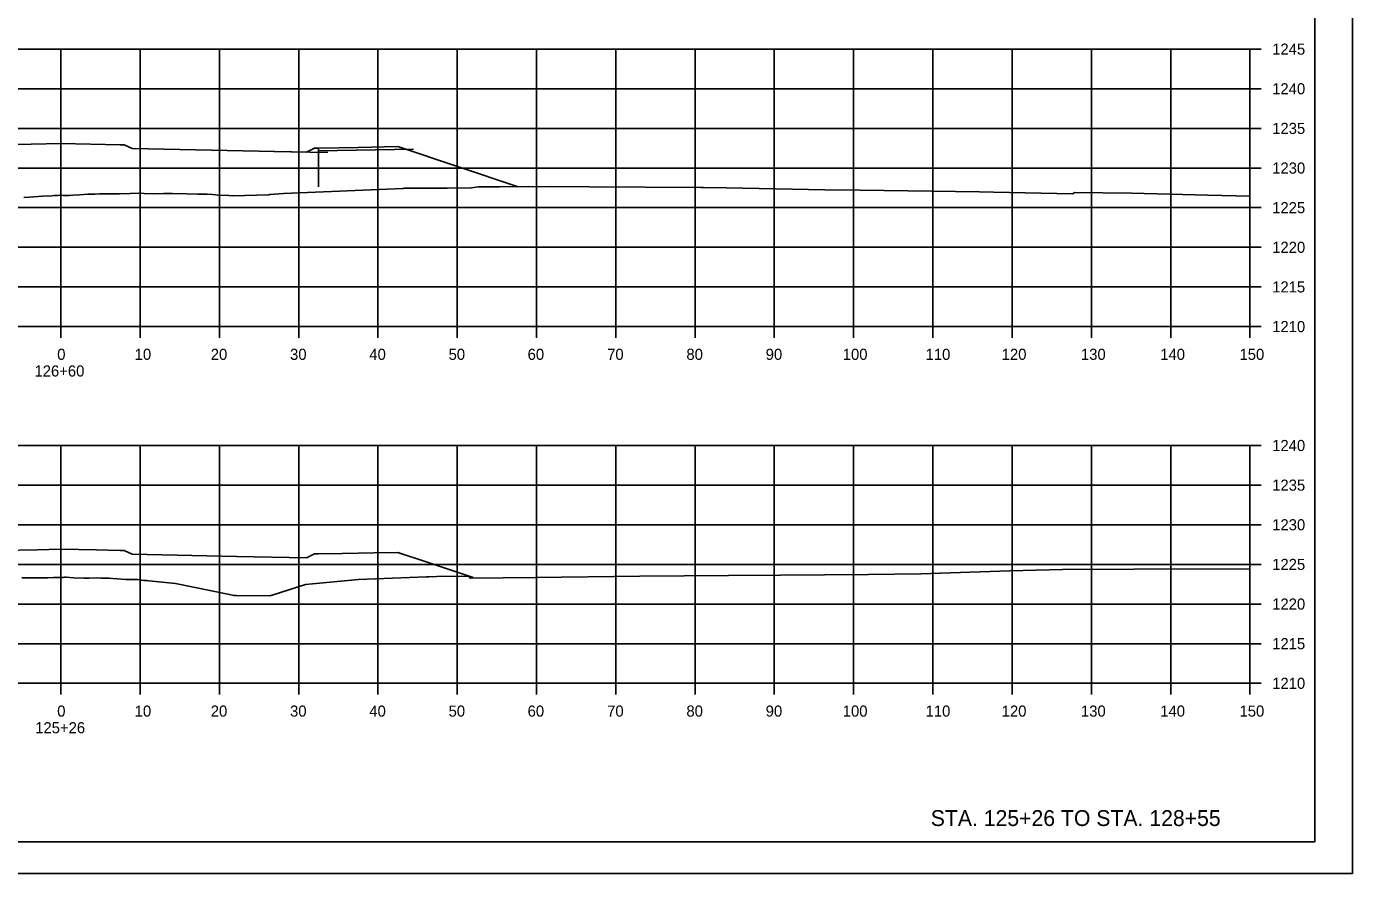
# Model space of a CAD drawing. Extents: x -70 to 701944, y -4 to 666871.
# Drawn here: x 680687.4 to 680854.6, y 652059.3 to 652166.1 of the extents above; entities that cross this region are included whole.
import ezdxf

# ---------------------------------------------------------------- set-up
doc = ezdxf.new("R2010")
doc.units = 0
for name, color, linetype in [('Default', 7, 'Continuous'), ('R_Axis', 7, 'Continuous'), ('R_Axis Annot', 7, 'Continuous'), ('R_Border', 7, 'Continuous'), ('R_Draft', 7, 'Continuous'), ('R_Drive', 7, 'Continuous'), ('R_Exist Surface', 7, 'Continuous'), ('R_Grid', 7, 'Continuous'), ('R_No Plot', 7, 'Continuous')]:
    doc.layers.add(name, color=color, linetype=linetype)

msp = doc.modelspace()

# ---------------------------------------------------------------- linework, layer by layer
at = {"layer": 'Default'}
for points in [[(680617.99, 652144.78), (680637.19, 652151.18), (680649.19, 652150.94), (680659.19, 652150.74), (680659.69, 652150.74), (680660.69, 652150.26), (680682.69, 652150.7), (680683.69, 652151.18), (680684.19, 652151.18), (680691.69, 652151.33), (680699.19, 652151.18), (680699.69, 652151.18), (680700.69, 652150.7), (680722.69, 652150.26), (680723.69, 652150.74), (680724.19, 652150.74), (680729.19, 652150.84), (680734.19, 652150.94), (680749.39, 652145.87)], [(680684.19, 652100), (680688.69, 652100.09), (680691.69, 652100.15), (680696.19, 652100.06), (680699.19, 652100), (680699.49, 652100), (680699.69, 652100), (680700.29, 652099.71), (680700.69, 652099.52), (680713.89, 652099.25), (680722.69, 652099.08), (680723.09, 652099.27), (680723.69, 652099.56), (680723.99, 652099.56), (680724.19, 652099.56), (680727.19, 652099.62), (680729.19, 652099.66), (680731.19, 652099.7), (680734.19, 652099.76), (680737.78, 652098.56), (680743.68, 652096.59)]]:
    msp.add_lwpolyline(points, dxfattribs=at)
at = {"layer": 'R_Axis'}
for p, q in [((680841.69, 652128.24), (680841.69, 652163.24)), ((680843.09, 652163.24), (680841.69, 652163.24)), ((680843.09, 652158.24), (680841.69, 652158.24)), ((680843.09, 652153.24), (680841.69, 652153.24)), ((680843.09, 652148.24), (680841.69, 652148.24)), ((680843.09, 652143.24), (680841.69, 652143.24)), ((680843.09, 652138.24), (680841.69, 652138.24)), ((680843.09, 652133.24), (680841.69, 652133.24)), ((680541.69, 652128.24), (680841.69, 652128.24)), ((680691.69, 652126.84), (680691.69, 652128.24)), ((680701.69, 652126.84), (680701.69, 652128.24)), ((680711.69, 652126.84), (680711.69, 652128.24)), ((680721.69, 652126.84), (680721.69, 652128.24)), ((680731.69, 652126.84), (680731.69, 652128.24)), ((680741.69, 652126.84), (680741.69, 652128.24)), ((680751.69, 652126.84), (680751.69, 652128.24)), ((680761.69, 652126.84), (680761.69, 652128.24)), ((680771.69, 652126.84), (680771.69, 652128.24)), ((680781.69, 652126.84), (680781.69, 652128.24)), ((680791.69, 652126.84), (680791.69, 652128.24)), ((680801.69, 652126.84), (680801.69, 652128.24)), ((680811.69, 652126.84), (680811.69, 652128.24)), ((680821.69, 652126.84), (680821.69, 652128.24)), ((680831.69, 652126.84), (680831.69, 652128.24)), ((680841.69, 652126.84), (680841.69, 652128.24)), ((680843.09, 652128.24), (680841.69, 652128.24)), ((680841.69, 652083.24), (680841.69, 652113.24)), ((680843.09, 652113.24), (680841.69, 652113.24)), ((680843.09, 652108.24), (680841.69, 652108.24)), ((680843.09, 652103.24), (680841.69, 652103.24)), ((680843.09, 652098.24), (680841.69, 652098.24)), ((680843.09, 652093.24), (680841.69, 652093.24)), ((680843.09, 652088.24), (680841.69, 652088.24)), ((680541.69, 652083.24), (680841.69, 652083.24)), ((680691.69, 652081.84), (680691.69, 652083.24)), ((680701.69, 652081.84), (680701.69, 652083.24)), ((680711.69, 652081.84), (680711.69, 652083.24)), ((680721.69, 652081.84), (680721.69, 652083.24)), ((680731.69, 652081.84), (680731.69, 652083.24)), ((680741.69, 652081.84), (680741.69, 652083.24)), ((680751.69, 652081.84), (680751.69, 652083.24)), ((680761.69, 652081.84), (680761.69, 652083.24)), ((680771.69, 652081.84), (680771.69, 652083.24)), ((680781.69, 652081.84), (680781.69, 652083.24)), ((680791.69, 652081.84), (680791.69, 652083.24)), ((680801.69, 652081.84), (680801.69, 652083.24)), ((680811.69, 652081.84), (680811.69, 652083.24)), ((680821.69, 652081.84), (680821.69, 652083.24)), ((680831.69, 652081.84), (680831.69, 652083.24)), ((680841.69, 652081.84), (680841.69, 652083.24)), ((680843.09, 652083.24), (680841.69, 652083.24))]:
    msp.add_line(p, q, dxfattribs=at)
at = {"layer": 'R_Border'}
for q in [(680849.87, 652268.7), (680533.69, 652063.24)]:
    msp.add_line((680849.87, 652063.24), q, dxfattribs=at)
at = {"layer": 'R_Drive'}
for p, q in [((680725.38, 652150.2), (680718.54, 652150.34)), ((680724.19, 652150.74), (680724.19, 652145.85)), ((680724.19, 652150.4), (680736.19, 652150.64)), ((680724.19, 652150.23), (680724.19, 652150.4))]:
    msp.add_line(p, q, dxfattribs=at)
at = {"layer": 'R_Exist Surface'}
for points in [[(680687, 652144.51), (680687.74, 652144.56), (680689.97, 652144.74), (680690.21, 652144.71), (680690.54, 652144.72), (680690.81, 652144.76), (680691.32, 652144.79), (680691.49, 652144.8), (680691.96, 652144.78), (680692.74, 652144.79), (680693.2, 652144.8), (680694.1, 652144.86), (680695.11, 652144.93), (680695.98, 652144.96), (680696.55, 652144.98), (680697.54, 652144.98), (680699.1, 652144.97), (680700.45, 652145.02), (680701.43, 652145.08), (680702.18, 652145.03), (680703.39, 652145), (680704.64, 652145.02), (680705.78, 652145.04), (680707.6, 652144.98), (680708.98, 652144.94), (680709.86, 652144.94), (680710.16, 652144.95), (680710.82, 652144.89), (680711.23, 652144.85), (680711.25, 652144.85), (680711.49, 652144.83), (680712.87, 652144.76), (680713.37, 652144.73), (680717.94, 652144.87), (680718.05, 652144.89), (680719.78, 652145.04), (680734.87, 652145.67), (680734.99, 652145.68), (680735.02, 652145.68), (680737.43, 652145.71), (680740.4, 652145.71), (680743.49, 652145.75), (680744.38, 652145.85), (680744.45, 652145.85), (680746.97, 652145.85), (680753.49, 652145.9), (680758.33, 652145.87), (680772.42, 652145.78), (680772.77, 652145.78), (680775.67, 652145.75), (680788.05, 652145.51), (680792.51, 652145.46), (680807.57, 652145.22), (680809.34, 652145.2), (680819.35, 652144.98), (680819.54, 652145.15), (680826.76, 652145.05), (680836.36, 652144.83), (680841.69, 652144.71)], [(680686.76, 652096.56), (680689.01, 652096.56), (680689.45, 652096.54), (680690.06, 652096.53), (680690.77, 652096.57), (680692, 652096.6), (680692.17, 652096.61), (680692.26, 652096.61), (680692.37, 652096.61), (680693.34, 652096.56), (680694.57, 652096.51), (680695.28, 652096.52), (680696.17, 652096.54), (680696.79, 652096.52), (680697.8, 652096.49), (680698.24, 652096.47), (680699.35, 652096.39), (680699.88, 652096.34), (680700.59, 652096.33), (680701.37, 652096.32), (680701.8, 652096.27), (680702.21, 652096.22), (680702.52, 652096.19), (680702.78, 652096.16), (680705.29, 652095.92), (680706.17, 652095.82), (680712.98, 652094.44), (680713.5, 652094.33), (680713.85, 652094.33), (680718.06, 652094.28), (680718.46, 652094.42), (680722.57, 652095.69), (680723.45, 652095.77), (680729.22, 652096.33), (680737.8, 652096.68), (680738.11, 652096.69), (680739.12, 652096.7), (680743.13, 652096.75), (680743.13, 652096.73), (680743.32, 652096.5), (680743.41, 652096.51), (680751.56, 652096.57), (680764.73, 652096.77), (680775.91, 652096.84), (680782.45, 652096.9), (680793.55, 652096.97), (680800.18, 652097.03), (680811.4, 652097.45), (680818.03, 652097.59), (680827.02, 652097.62), (680841.69, 652097.68)]]:
    msp.add_lwpolyline(points, dxfattribs=at)
at = {"layer": 'R_Grid'}
for p, q in [((680541.69, 652163.24), (680841.69, 652163.24)), ((680691.69, 652128.24), (680691.69, 652163.24)), ((680701.69, 652128.24), (680701.69, 652163.24)), ((680711.69, 652128.24), (680711.69, 652163.24)), ((680721.69, 652128.24), (680721.69, 652163.24)), ((680731.69, 652128.24), (680731.69, 652163.24)), ((680741.69, 652128.24), (680741.69, 652163.24)), ((680751.69, 652128.24), (680751.69, 652163.24)), ((680761.69, 652128.24), (680761.69, 652163.24)), ((680771.69, 652128.24), (680771.69, 652163.24)), ((680781.69, 652128.24), (680781.69, 652163.24)), ((680791.69, 652128.24), (680791.69, 652163.24)), ((680801.69, 652128.24), (680801.69, 652163.24)), ((680811.69, 652128.24), (680811.69, 652163.24)), ((680821.69, 652128.24), (680821.69, 652163.24)), ((680831.69, 652128.24), (680831.69, 652163.24)), ((680841.69, 652128.24), (680841.69, 652163.24)), ((680541.69, 652158.24), (680841.69, 652158.24)), ((680541.69, 652153.24), (680841.69, 652153.24)), ((680541.69, 652148.24), (680841.69, 652148.24)), ((680541.69, 652143.24), (680841.69, 652143.24)), ((680541.69, 652138.24), (680841.69, 652138.24)), ((680541.69, 652133.24), (680841.69, 652133.24)), ((680541.69, 652128.24), (680841.69, 652128.24)), ((680541.69, 652113.24), (680841.69, 652113.24)), ((680691.69, 652083.24), (680691.69, 652113.24)), ((680701.69, 652083.24), (680701.69, 652113.24)), ((680711.69, 652083.24), (680711.69, 652113.24)), ((680721.69, 652083.24), (680721.69, 652113.24)), ((680731.69, 652083.24), (680731.69, 652113.24)), ((680741.69, 652083.24), (680741.69, 652113.24)), ((680751.69, 652083.24), (680751.69, 652113.24)), ((680761.69, 652083.24), (680761.69, 652113.24)), ((680771.69, 652083.24), (680771.69, 652113.24)), ((680781.69, 652083.24), (680781.69, 652113.24)), ((680791.69, 652083.24), (680791.69, 652113.24)), ((680801.69, 652083.24), (680801.69, 652113.24)), ((680811.69, 652083.24), (680811.69, 652113.24)), ((680821.69, 652083.24), (680821.69, 652113.24)), ((680831.69, 652083.24), (680831.69, 652113.24)), ((680841.69, 652083.24), (680841.69, 652113.24)), ((680541.69, 652108.24), (680841.69, 652108.24)), ((680541.69, 652103.24), (680841.69, 652103.24)), ((680541.69, 652098.24), (680841.69, 652098.24)), ((680541.69, 652093.24), (680841.69, 652093.24)), ((680541.69, 652088.24), (680841.69, 652088.24)), ((680541.69, 652083.24), (680841.69, 652083.24))]:
    msp.add_line(p, q, dxfattribs=at)
at = {"layer": 'R_No Plot'}
msp.add_line((680521.29, 652059.26), (680854.62, 652059.26), dxfattribs=at)
for points in [[(680521.28, 652272.59), (680854.62, 652272.59), (680854.62, 652059.25), (680521.28, 652059.25)], [(680767.61, 652268.7), (680767.61, 652258.82), (680803.34, 652258.82), (680803.34, 652255.9), (680826.54, 652255.9), (680826.54, 652231.56), (680849.87, 652231.56), (680849.87, 652063.24), (680533.69, 652063.24), (680533.69, 652268.7)]]:
    msp.add_lwpolyline(points, close=True, dxfattribs=at)

# ---------------------------------------------------------------- texts
at = {"layer": 'R_Axis Annot'}
for s, p in [('1245', (680844.49, 652162.54)), ('1240', (680844.49, 652157.54)), ('1235', (680844.49, 652152.54)), ('1230', (680844.49, 652147.54)), ('1225', (680844.49, 652142.54)), ('1220', (680844.49, 652137.54)), ('1215', (680844.49, 652132.54)), ('1210', (680844.49, 652127.54)), ('0', (680691.23, 652124.04)), ('10', (680701, 652124.04)), ('20', (680710.6, 652124.04)), ('30', (680720.6, 652124.04)), ('40', (680730.6, 652124.04)), ('50', (680740.6, 652124.04)), ('60', (680750.57, 652124.04)), ('70', (680760.6, 652124.04)), ('80', (680770.6, 652124.04)), ('90', (680780.6, 652124.04)), ('100', (680790.32, 652124.04)), ('110', (680800.77, 652124.04)), ('120', (680810.37, 652124.04)), ('130', (680820.37, 652124.04)), ('140', (680830.37, 652124.04)), ('150', (680840.37, 652124.04)), ('126+60', (680688.36, 652121.94)), ('1240', (680844.49, 652112.54)), ('1235', (680844.49, 652107.54)), ('1230', (680844.49, 652102.54)), ('1225', (680844.49, 652097.54)), ('1220', (680844.49, 652092.54)), ('1215', (680844.49, 652087.54)), ('1210', (680844.49, 652082.54)), ('0', (680691.23, 652079.04)), ('10', (680701, 652079.04)), ('20', (680710.6, 652079.04)), ('30', (680720.6, 652079.04)), ('40', (680730.6, 652079.04)), ('50', (680740.6, 652079.04)), ('60', (680750.57, 652079.04)), ('70', (680760.6, 652079.04)), ('80', (680770.6, 652079.04)), ('90', (680780.6, 652079.04)), ('100', (680790.32, 652079.04)), ('110', (680800.77, 652079.04)), ('120', (680810.37, 652079.04)), ('130', (680820.37, 652079.04)), ('140', (680830.37, 652079.04)), ('150', (680840.37, 652079.04)), ('125+26', (680688.45, 652076.94))]:
    msp.add_text(s, height=1.4, dxfattribs=at).set_placement(p)
at = {"layer": 'R_Draft'}
msp.add_text('STA. 125+26 TO STA. 128+55', height=2, dxfattribs=at).set_placement((680801.42, 652065.24))

doc.saveas('drawing.dxf')
